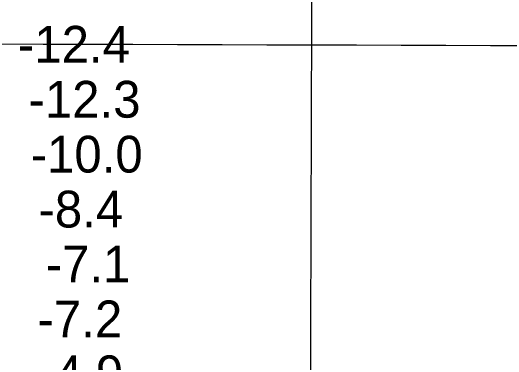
# Model space of a CAD drawing. Extents: x 3148686 to 3186545, y 916144 to 941516.
# Drawn here: x 3170682 to 3171592, y 933042 to 933683 of the extents above; entities that cross this region are included whole.
import ezdxf

# ---------------------------------------------------------------- set-up
doc = ezdxf.new("R2010")
doc.units = 0
doc.layers.add('V-GRID-MAJR', color=7, linetype='Continuous')
doc.layers.add('V-RIVR-RANG', color=7, linetype='Continuous')

msp = doc.modelspace()

# ---------------------------------------------------------------- linework, layer by layer
at = {"layer": 'V-GRID-MAJR'}
for points in [[(3171195.296, 921496.579), (3171213.805, 927556.221), (3171232.324, 933619.233), (3171250.843, 939682.2930000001), (3171250.853, 939685.613)], [(3152965.561, 933679.676), (3155575.096, 933670.4720000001), (3160794.169, 933652.633), (3166013.245, 933635.5530000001), (3171232.324, 933619.233), (3176451.404, 933603.671), (3181670.487, 933588.868), (3184280.029, 933581.752)]]:
    msp.add_spline(points, degree=3, dxfattribs=at)

# ---------------------------------------------------------------- texts
at = {"layer": 'V-RIVR-RANG'}
for s, p in [('-12.4', (3170696.917551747, 933586.7109015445)), ('-12.3', (3170716.164687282, 933486.5950842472)), ('-10.0', (3170720.118991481, 933386.5950842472)), ('-8.4', (3170734.3549353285, 933286.5950842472)), ('-7.1', (3170747.5377306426, 933186.6108551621)), ('-7.2', (3170732.761891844, 933086.6001020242)), ('-4.9', (3170734.60198904, 932986.5970842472))]:
    msp.add_text(s, height=67, dxfattribs=at).set_placement(p)

doc.saveas('drawing.dxf')
